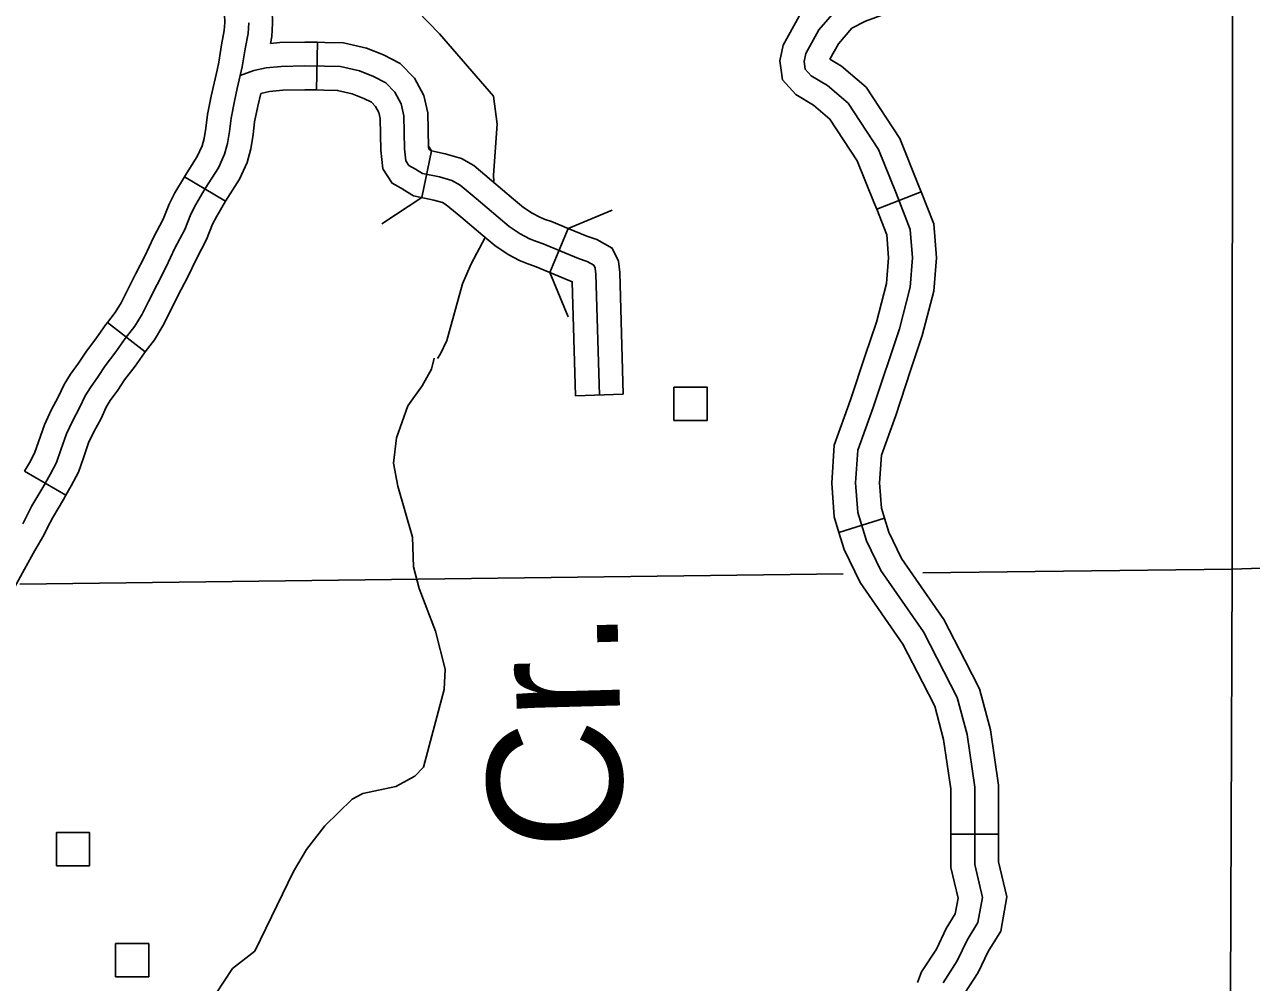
# Model space of a CAD drawing. Extents: x -19 to 366, y -4 to 359.
# Drawn here: x 131.753 to 132.483, y 200.833 to 201.403 of the extents above; entities that cross this region are included whole.
import ezdxf

# ---------------------------------------------------------------- set-up
doc = ezdxf.new("R2010")
doc.units = 0
for name, color, linetype in [('21', 7, 'Continuous'), ('R_Axis Annot', 7, 'Continuous'), ('R_ROW Annot', 7, 'Continuous'), ('R_Temp Easement', 7, 'Continuous'), ('R_Vert Alg Annot', 7, 'Continuous'), ('Sheet Fence', 7, 'Continuous'), ('T_Indications', 7, 'Continuous')]:
    doc.layers.add(name, color=color, linetype=linetype)

msp = doc.modelspace()

# ---------------------------------------------------------------- linework, layer by layer
at = {"layer": '21'}
for points in [[(132.13931, 201.16703), (132.13931, 201.18675), (132.15908, 201.18675), (132.15908, 201.16703)], [(131.77179, 200.90214), (131.77178, 200.92185), (131.79156, 200.92185), (131.79156, 200.90214)], [(131.80701, 200.8361), (131.80701, 200.85581), (131.82678, 200.85582), (131.82678, 200.8361)]]:
    msp.add_lwpolyline(points, close=True, dxfattribs=at)
at = {"layer": 'R_Axis Annot'}
for points in [[(132.4715, 201.07857), (132.47184, 201.85444)], [(133.44032, 201.112), (132.4715, 201.07857)], [(132.4715, 201.07857), (132.28747, 201.0763)], [(132.46759, 200.06744), (132.4715, 201.07857)], [(132.24004, 201.07572), (131.75005, 201.06968)]]:
    msp.add_lwpolyline(points, dxfattribs=at)
at = {"layer": 'R_ROW Annot'}
for p, q in [((131.92715, 201.39206), (131.92668, 201.36365)), ((131.98919, 201.2996), (131.995, 201.32741)), ((131.87247, 201.29743), (131.8481, 201.31204)), ((132.07635, 201.28126), (132.06548, 201.25501)), ((131.82461, 201.20791), (131.80222, 201.2254)), ((132.10917, 201.18258), (132.08077, 201.18177)), ((131.77745, 201.12261), (131.75284, 201.13679))]:
    msp.add_line(p, q, dxfattribs=at)
for points in [[(131.88143, 201.44711), (131.88193, 201.44641), (131.88419, 201.44289), (131.88825, 201.43879), (131.89287, 201.43299), (131.89692, 201.42546), (131.89895, 201.4187), (131.90021, 201.41137), (131.90045, 201.40343), (131.89995, 201.39547), (131.89915, 201.39129)], [(131.85821, 201.43075), (131.85836, 201.43053), (131.86191, 201.42502), (131.86699, 201.41988), (131.86906, 201.41728), (131.87053, 201.41455), (131.87124, 201.41218), (131.87187, 201.40852), (131.87201, 201.40389), (131.87171, 201.39903), (131.87009, 201.39057), (131.86846, 201.38018), (131.8674, 201.3755)], [(131.88623, 201.40366), (131.88583, 201.39725), (131.88409, 201.38814), (131.88242, 201.3775), (131.88125, 201.37235)], [(131.92715, 201.39206), (131.91961, 201.39218), (131.90469, 201.39188), (131.89915, 201.39129)], [(131.99334, 201.32844), (131.99322, 201.32964), (131.99275, 201.35007), (131.99046, 201.36035), (131.98486, 201.37072), (131.97641, 201.37949), (131.96645, 201.38457), (131.9563, 201.38863), (131.94265, 201.39169), (131.9316, 201.39198), (131.92715, 201.39206)], [(132.09497, 201.18217), (132.09291, 201.25407), (132.09245, 201.25773), (132.09169, 201.25935), (132.08764, 201.26156), (132.08244, 201.26336), (132.06143, 201.27206), (132.05755, 201.27342), (132.05342, 201.27519), (132.0478, 201.278), (132.04132, 201.28241), (132.03466, 201.28789), (132.02161, 201.29901), (132.01201, 201.30697), (132.00719, 201.30981), (131.99983, 201.31189), (131.98963, 201.31402), (131.98548, 201.3166), (131.98163, 201.31879), (131.97979, 201.32157), (131.97903, 201.32873), (131.97858, 201.34834), (131.97702, 201.35533), (131.97328, 201.36226), (131.96783, 201.36792), (131.96057, 201.37162), (131.95208, 201.37502), (131.9409, 201.37753), (131.9313, 201.37778), (131.91964, 201.37797), (131.90558, 201.37769), (131.89654, 201.37674), (131.88928, 201.3753), (131.88125, 201.37235)], [(131.75174, 201.10544), (131.75391, 201.10981), (131.75724, 201.1162), (131.76366, 201.12714), (131.76817, 201.13495), (131.77179, 201.14196), (131.77448, 201.14956), (131.77784, 201.15908), (131.78145, 201.1667), (131.78564, 201.1745), (131.78895, 201.18166), (131.79202, 201.18667), (131.79659, 201.1931), (131.80083, 201.19951), (131.80716, 201.20777), (131.81273, 201.21577), (131.8185, 201.22316), (131.82274, 201.23019), (131.82663, 201.23783), (131.8317, 201.24796), (131.83716, 201.25845), (131.84235, 201.26951), (131.84815, 201.28073), (131.85185, 201.28974), (131.85476, 201.29551), (131.86042, 201.30496), (131.86817, 201.31732), (131.87191, 201.32541), (131.87371, 201.33176), (131.87486, 201.33901), (131.87572, 201.34686), (131.87771, 201.35705), (131.87945, 201.36452), (131.88125, 201.37235)], [(131.8481, 201.31204), (131.84831, 201.31238), (131.85566, 201.3241), (131.85855, 201.33035), (131.85981, 201.33482), (131.86078, 201.34089), (131.86166, 201.34899), (131.86382, 201.36002), (131.86561, 201.36772), (131.86741, 201.37553)], [(131.92668, 201.36365), (131.91967, 201.36377), (131.90647, 201.3635), (131.89866, 201.36268), (131.89336, 201.36163)], [(131.97828, 201.30435), (131.97164, 201.30812), (131.96603, 201.31664), (131.96484, 201.32781), (131.96441, 201.34662), (131.96359, 201.35032), (131.96171, 201.3538), (131.95926, 201.35635), (131.95469, 201.35868), (131.94786, 201.36141), (131.93914, 201.36337), (131.931, 201.36358), (131.92668, 201.36365)], [(131.87247, 201.29743), (131.87253, 201.29753), (131.88069, 201.31054), (131.88527, 201.32047), (131.8876, 201.32869), (131.88895, 201.33712), (131.88977, 201.34472), (131.8916, 201.35407), (131.89336, 201.36163)], [(132.07635, 201.28126), (132.0665, 201.28533), (132.06271, 201.28666), (132.0594, 201.28808), (132.05499, 201.29028), (132.04985, 201.29379), (132.04378, 201.29878), (132.03075, 201.30988), (132.0202, 201.31864), (132.01281, 201.32298), (132.00322, 201.32569), (131.995, 201.32741), (131.99334, 201.32844)], [(131.80222, 201.2254), (131.80677, 201.23123), (131.81031, 201.23709), (131.81395, 201.24423), (131.81905, 201.25442), (131.82443, 201.26475), (131.8296, 201.27579), (131.83524, 201.2867), (131.83892, 201.29565), (131.84231, 201.30237), (131.8481, 201.31204)], [(132.06548, 201.25501), (132.05635, 201.25879), (132.05239, 201.26018), (132.04744, 201.2623), (132.0406, 201.26572), (132.03279, 201.27103), (132.02554, 201.277), (132.01247, 201.28813), (132.00382, 201.29531), (132.00157, 201.29663), (131.99644, 201.29808), (131.98427, 201.30063), (131.97823, 201.30439), (131.97829, 201.30435)], [(131.82461, 201.20791), (131.83022, 201.21509), (131.83516, 201.22329), (131.83931, 201.23142), (131.84435, 201.2415), (131.8499, 201.25216), (131.85509, 201.26323), (131.86105, 201.27476), (131.86478, 201.28384), (131.86721, 201.28866), (131.87247, 201.29743)], [(132.10917, 201.18258), (132.10709, 201.25516), (132.10627, 201.26176), (132.10255, 201.26961), (132.09341, 201.2746), (132.08749, 201.27664), (132.07635, 201.28126)], [(132.08077, 201.18177), (132.07883, 201.24958), (132.0774, 201.25007), (132.06548, 201.25501)], [(131.75284, 201.1368), (131.7557, 201.14176), (131.75872, 201.14761), (131.76108, 201.15429), (131.76469, 201.16449), (131.76876, 201.17311), (131.77293, 201.18086), (131.77641, 201.18838), (131.78017, 201.1945), (131.78487, 201.20112), (131.78925, 201.20776), (131.79569, 201.21616), (131.80129, 201.22421), (131.80222, 201.2254)], [(131.77745, 201.12261), (131.78063, 201.12813), (131.78486, 201.13631), (131.78787, 201.14483), (131.79099, 201.15366), (131.79413, 201.1603), (131.79835, 201.16815), (131.80149, 201.17494), (131.80388, 201.17883), (131.80831, 201.18507), (131.81241, 201.19127), (131.81864, 201.19939), (131.82416, 201.20734), (131.82461, 201.20791)], [(131.73128, 201.03703), (131.73306, 201.04007), (131.73953, 201.05272), (131.74678, 201.06761), (131.75286, 201.07854), (131.75899, 201.08969), (131.76425, 201.09869), (131.76656, 201.10336), (131.76967, 201.10931), (131.77594, 201.11999), (131.77745, 201.12261)]]:
    msp.add_lwpolyline(points, dxfattribs=at)
at = {"layer": 'R_Temp Easement'}
for points in [[(132.03202, 201.36004), (131.99982, 201.39696), (131.97312, 201.42463), (131.95641, 201.43939), (131.91671, 201.47655), (131.90871, 201.48389)], [(132.03213, 201.3093), (132.03198, 201.313), (132.03417, 201.34338), (132.03202, 201.36004)], [(131.99858, 201.20386), (132.00046, 201.20661), (132.00413, 201.21456), (132.0135, 201.24828), (132.01859, 201.26016), (132.02692, 201.27583)], [(131.86659, 200.82584), (131.87661, 200.84095), (131.88981, 200.8513), (131.91294, 200.89866), (131.92069, 200.91167), (131.93145, 200.92586), (131.94786, 200.94165), (131.95424, 200.94515), (131.97387, 200.94922), (131.98513, 200.95545), (131.99034, 200.96083), (132.00251, 201.00691), (132.00308, 201.01905), (131.99744, 201.04174), (131.98759, 201.06702), (131.98436, 201.07987), (131.98371, 201.09769), (131.97493, 201.12792), (131.97245, 201.14154), (131.97411, 201.15674), (131.98101, 201.1758), (131.98953, 201.18769), (131.99506, 201.19763), (131.99663, 201.20412)]]:
    msp.add_lwpolyline(points, dxfattribs=at)
at = {"layer": 'R_Vert Alg Annot'}
for points in [[(131.9932, 201.33015), (131.995, 201.32741)], [(131.98919, 201.2996), (131.96542, 201.28404)], [(132.07635, 201.28126), (132.10259, 201.29213)], [(132.07635, 201.22876), (132.06548, 201.25501)]]:
    msp.add_lwpolyline(points, dxfattribs=at)
at = {"layer": 'Sheet Fence'}
for points in [[(139.44064, 1.53154), (139.25106, 10.14733), (139.06082, 18.76327), (138.86992, 27.37935), (138.67836, 35.99557), (138.48613, 44.61194), (138.29325, 53.22845), (138.09971, 61.84511), (137.9055, 70.46191), (137.71065, 79.07885), (137.51513, 87.69595), (137.31896, 96.31318), (137.12214, 104.93057), (136.92466, 113.54809), (136.72653, 122.16577), (136.52775, 130.78359), (136.32832, 139.40156), (136.12824, 148.01968), (135.9275, 156.63794), (135.72612, 165.25636), (135.5241, 173.87492), (135.32143, 182.49362), (135.11811, 191.11248), (134.91415, 199.73149), (134.70954, 208.35064), (134.50429, 216.96995), (134.2984, 225.5894), (134.09187, 234.209), (133.8847, 242.82876), (133.6769, 251.44866), (133.46845, 260.06872), (133.25937, 268.68892), (133.04965, 277.30928), (132.8393, 285.92978), (132.62831, 294.55044), (132.41669, 303.17125), (132.20444, 311.79221), (131.99156, 320.41333), (131.77805, 329.0346), (131.56391, 337.65601), (131.34914, 346.27759)], [(132.10274, 1.37457), (131.92315, 9.99003), (131.74293, 18.60564), (131.56208, 27.22139), (131.38061, 35.83729), (131.19851, 44.45333), (131.01578, 53.06953), (130.83243, 61.68587), (130.64846, 70.30236), (130.46386, 78.91899), (130.27864, 87.53578), (130.0928, 96.15271), (129.90635, 104.7698), (129.71927, 113.38703), (129.53157, 122.00441), (129.34326, 130.62194), (129.15433, 139.23962), (128.96478, 147.85745), (128.77462, 156.47544), (128.58385, 165.09357), (128.39246, 173.71185), (128.20046, 182.33029), (128.00785, 190.94888), (127.81463, 199.56762), (127.6208, 208.18651), (127.42636, 216.80555), (127.23131, 225.42475), (127.03566, 234.0441), (126.8394, 242.6636), (126.64253, 251.28326), (126.44506, 259.90307), (126.24699, 268.52303), (126.04832, 277.14315), (125.84904, 285.76342), (125.64916, 294.38385), (125.44869, 303.00443), (125.24761, 311.62517), (125.04594, 320.24606), (124.84367, 328.86711), (124.64081, 337.48831), (124.43735, 346.10967)], [(0, 198.13258), (7.10141, 198.13701), (14.2028, 198.15029), (21.30418, 198.17244), (28.40552, 198.20345), (35.50682, 198.24331), (42.60806, 198.29203), (49.70923, 198.34961), (56.81033, 198.41605), (63.91134, 198.49135), (71.01225, 198.5755), (78.11305, 198.66852), (85.21373, 198.77039), (92.31428, 198.88112), (99.41468, 199.0007), (106.51492, 199.12915), (113.61501, 199.26645), (120.71491, 199.4126), (127.81463, 199.56762), (134.91415, 199.73149), (142.01345, 199.90421), (149.11254, 200.0858), (156.2114, 200.27623), (163.31001, 200.47553), (170.40837, 200.68367), (177.50646, 200.90068), (184.60427, 201.12653), (191.7018, 201.36125), (198.79903, 201.60481), (205.89596, 201.85723), (212.99256, 202.1185), (220.08883, 202.38862), (227.18475, 202.6676), (234.28033, 202.95542), (241.37554, 203.2521), (248.47037, 203.55763), (255.56482, 203.87201), (262.65887, 204.19524), (269.75251, 204.52732), (276.84573, 204.86824), (283.93852, 205.21802), (291.03086, 205.57664), (298.12276, 205.94411), (305.21419, 206.32042), (312.30515, 206.70559), (319.39562, 207.09959), (326.48559, 207.50244), (333.57505, 207.91414), (340.664, 208.33468)]]:
    msp.add_spline(points, degree=3, dxfattribs=at)
at = {"layer": 'T_Indications'}
for p, q in [((132.28641, 201.30307), (132.25997, 201.29267)), ((132.26468, 201.10882), (132.23752, 201.10047)), ((132.3325, 200.92092), (132.30409, 200.92092))]:
    msp.add_line(p, q, dxfattribs=at)
for points in [[(132.2031, 201.37554), (132.20233, 201.38093), (132.20422, 201.39038), (132.21382, 201.40759), (132.2273, 201.42312), (132.2419, 201.43063), (132.26005, 201.43727), (132.28816, 201.44558)], [(132.23207, 201.38198), (132.2372, 201.39118), (132.24517, 201.40036), (132.25332, 201.40456), (132.26896, 201.41028), (132.29622, 201.41833)], [(132.29945, 200.83253), (132.3079, 200.84553), (132.31375, 200.85789), (132.32025, 200.86829), (132.32285, 200.88325), (132.3183, 200.90276), (132.3183, 200.94893), (132.31375, 200.98014), (132.3079, 201.00225), (132.28775, 201.04127), (132.2624, 201.07782), (132.25395, 201.09538), (132.24875, 201.11228), (132.24745, 201.12984), (132.24875, 201.14935), (132.25785, 201.17471), (132.27345, 201.22153), (132.27995, 201.24624), (132.28125, 201.2638), (132.27995, 201.28071), (132.2715, 201.30217), (132.2611, 201.32818), (132.2429, 201.35582), (132.23071, 201.36622), (132.22096, 201.37207), (132.21739, 201.37598), (132.21674, 201.38053), (132.21771, 201.38541), (132.22551, 201.39939), (132.23624, 201.41174)], [(132.28641, 201.30307), (132.2847, 201.30741), (132.27375, 201.33479), (132.25365, 201.36531), (132.23904, 201.37779), (132.23207, 201.38198)], [(132.25997, 201.29267), (132.25829, 201.29693), (132.24844, 201.32157), (132.23214, 201.34632), (132.22239, 201.35465), (132.21188, 201.36096), (132.20395, 201.36962), (132.2031, 201.37554)], [(132.28015, 201.1967), (132.28707, 201.21748), (132.29402, 201.24389), (132.29549, 201.26382), (132.29395, 201.28393), (132.28641, 201.30307)], [(132.25319, 201.20568), (132.25983, 201.22559), (132.26588, 201.24859), (132.267, 201.26378), (132.26595, 201.27749), (132.25997, 201.29267)], [(132.23752, 201.10047), (132.2347, 201.10964), (132.23321, 201.12979), (132.23471, 201.15228), (132.24442, 201.17936), (132.25319, 201.20568)], [(132.26468, 201.10882), (132.2628, 201.11493), (132.26169, 201.12989), (132.26279, 201.14642), (132.27127, 201.17007), (132.28015, 201.1967)], [(132.31245, 201.02439), (132.29995, 201.04861), (132.27471, 201.08499), (132.26721, 201.10057), (132.26468, 201.10882)], [(132.28721, 201.01135), (132.27555, 201.03393), (132.25009, 201.07065), (132.24069, 201.09018), (132.23752, 201.10047)], [(132.3325, 200.92092), (132.3325, 200.94996), (132.32769, 200.98299), (132.32123, 201.00739), (132.31245, 201.02439)], [(132.30409, 200.92092), (132.30409, 200.9479), (132.29981, 200.97729), (132.29456, 200.99712), (132.28721, 201.01135)], [(132.28433, 200.83267), (132.28669, 200.83897), (132.29547, 200.85247), (132.30126, 200.86471), (132.30673, 200.87346), (132.30836, 200.88284), (132.30409, 200.90113), (132.30409, 200.92092)], [(132.31093, 200.82269), (132.31221, 200.82609), (132.32033, 200.8386), (132.32623, 200.85107), (132.33377, 200.86313), (132.33734, 200.88366), (132.3325, 200.90439), (132.3325, 200.92092)]]:
    msp.add_lwpolyline(points, dxfattribs=at)

# ---------------------------------------------------------------- texts
at = {"layer": 'R_Temp Easement'}
msp.add_text('Cr.', height=0.08, rotation=91.58605, dxfattribs=at).set_placement((132.10951, 200.91284))

doc.saveas('drawing.dxf')
